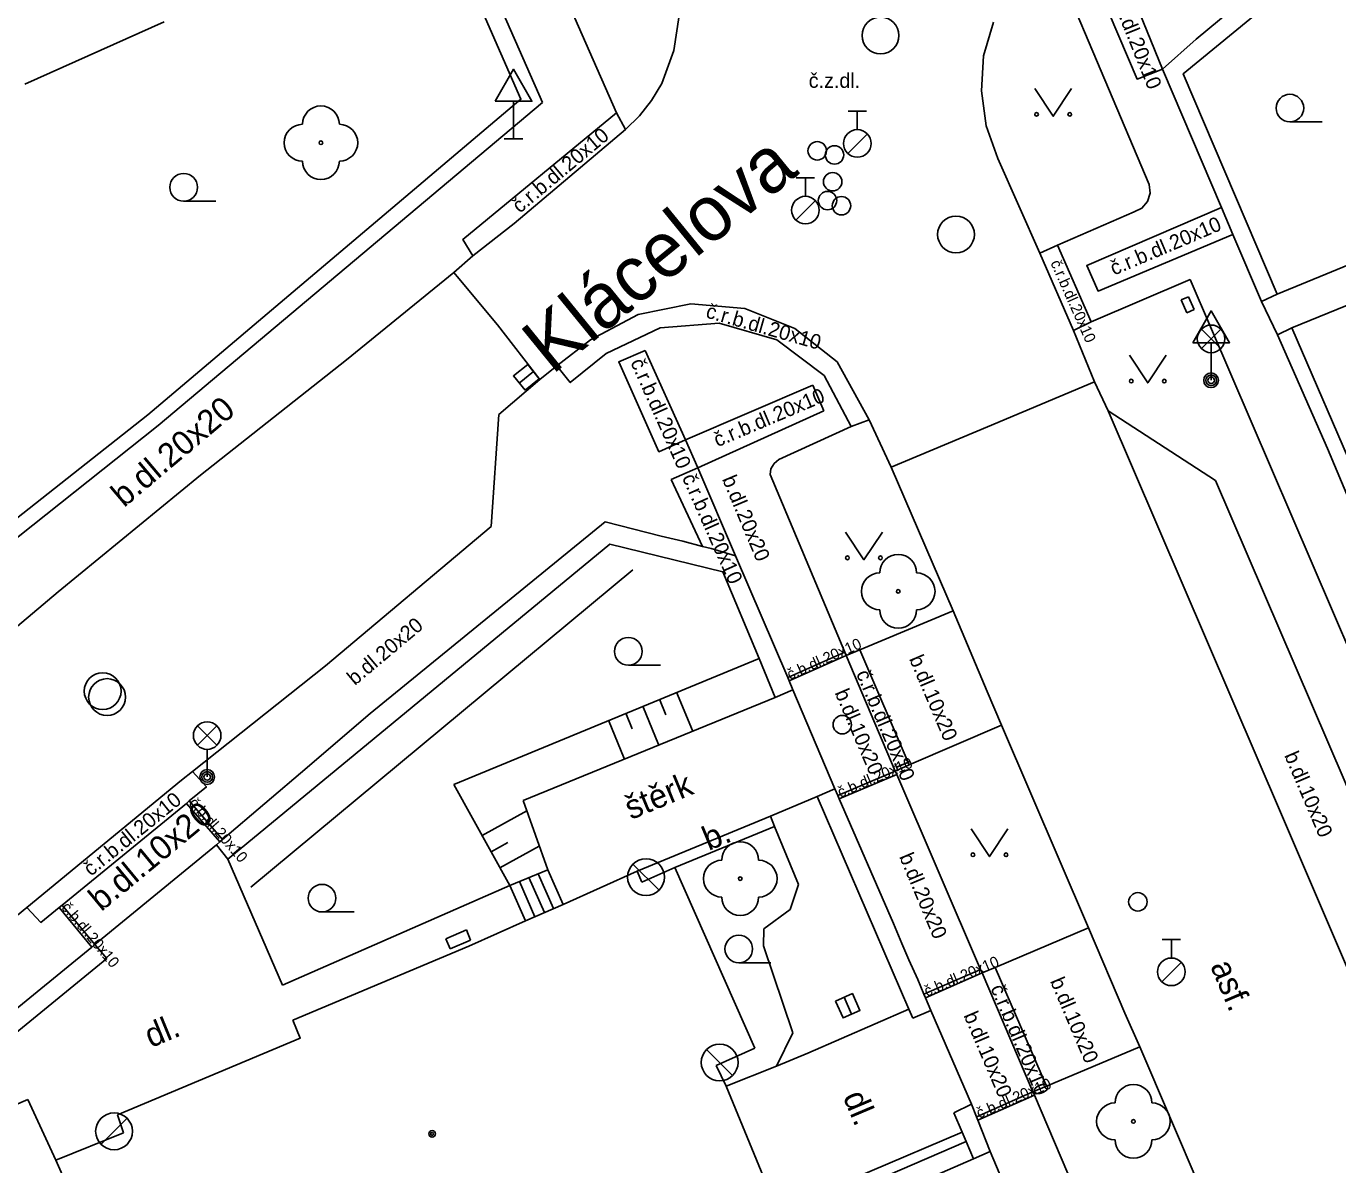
# Model space of a CAD drawing. Extents: x -600391 to -599491, y -1160176 to -1159402.
# Drawn here: x -599993.14 to -599957.51, y -1159990.13 to -1159959.22 of the extents above; entities that cross this region are included whole.
import ezdxf

# ---------------------------------------------------------------- set-up
doc = ezdxf.new("R2010")
doc.units = 0
for name, color, linetype in [('Level 10', 7, 'Continuous'), ('Level 11', 7, 'Continuous'), ('Level 14', 7, 'Continuous'), ('Level 15', 7, 'Continuous'), ('Level 22', 7, 'Continuous'), ('Level 24', 7, 'Continuous'), ('Level 27', 7, 'Continuous'), ('Level 28', 7, 'Continuous'), ('Level 31', 7, 'Continuous'), ('Level 33', 7, 'Continuous'), ('Level 34', 7, 'Continuous'), ('Level 36', 7, 'Continuous'), ('Level 39', 7, 'Continuous'), ('Level 40', 7, 'Continuous'), ('Level 5', 7, 'Continuous'), ('Level 50', 7, 'Continuous'), ('Level 51', 7, 'Continuous'), ('Level 7', 7, 'Continuous'), ('Level 8', 7, 'Continuous')]:
    doc.layers.add(name, color=color, linetype=linetype)

msp = doc.modelspace()

# ---------------------------------------------------------------- linework, layer by layer
at = {"layer": 'Level 10'}
for points in [[(-599975.73, -1159957.07), (-599975.46, -1159957.98), (-599975.4, -1159958.93), (-599975.54, -1159959.88)], [(-599966.74, -1159962.81), (-599967.06, -1159961.92), (-599967.19, -1159960.97), (-599967.13, -1159960.02), (-599966.86, -1159959.11)], [(-599975.54, -1159959.88), (-599975.87, -1159960.77)], [(-599975.87, -1159960.77), (-599976.15, -1159961.23), (-599976.48, -1159961.65), (-599976.86, -1159962.02)], [(-599984.44, -1159968.27), (-599981.52, -1159965.9), (-599981, -1159965.45), (-599979.88, -1159964.57), (-599976.86, -1159962.02)], [(-599965.6, -1159965.38), (-599966.74, -1159962.81)], [(-599964.69, -1159967.48), (-599965.6, -1159965.38)], [(-599977.81, -1159967.73), (-599976.51, -1159967.04), (-599975.08, -1159966.75), (-599973.62, -1159966.88), (-599972.26, -1159967.42), (-599971.11, -1159968.33)], [(-599980.51, -1159972.8), (-599980.3, -1159969.76), (-599979.18, -1159968.81), (-599978.72, -1159968.44), (-599977.81, -1159967.73)], [(-599963.75, -1159969.66), (-599964.12, -1159968.87), (-599964.69, -1159967.48)], [(-599988.4, -1159971.41), (-599984.44, -1159968.27)], [(-599971.11, -1159968.33), (-599970.24, -1159969.9)], [(-599970.24, -1159969.9), (-599969.64, -1159971.19)], [(-599963.75, -1159969.66), (-599960.83, -1159971.55)], [(-599969.64, -1159971.19), (-599967.96, -1159975.09)], [(-599988.4, -1159971.41), (-599992.27, -1159974.57), (-599997.33, -1159978.84)], [(-599944.99, -1160008.43), (-599945.16, -1160008.05), (-599950.1, -1159996.53), (-599950.3, -1159996.07), (-599953.06, -1159989.64), (-599953.24, -1159989.24), (-599957.2, -1159980), (-599957.34, -1159979.68), (-599960.83, -1159971.55)], [(-599985.01, -1159976.58), (-599980.51, -1159972.8)], [(-599943.66, -1160031.85), (-599952.04, -1160012.26), (-599953.42, -1160009.05), (-599955.89, -1160003.29), (-599957.26, -1160000.07), (-599957.66, -1159999.14), (-599960.41, -1159992.7), (-599962.89, -1159986.93), (-599963.29, -1159986.01), (-599964.28, -1159983.7), (-599966.64, -1159978.19), (-599967.03, -1159977.28), (-599967.96, -1159975.09)], [(-599985.01, -1159976.58), (-599988.62, -1159979.45), (-599988.92, -1159979.69), (-599993.12, -1159983.14), (-600014.72, -1160000.88)]]:
    msp.add_lwpolyline(points, dxfattribs=at)
at = {"layer": 'Level 11'}
for points in [[(-599977.1, -1159961.57), (-599980.97, -1159952.78), (-599981.01, -1159952.68)], [(-599962.27, -1159960.38), (-599962.96, -1159960.65), (-599964.24, -1159957.63), (-599963.52, -1159957.31), (-599962.27, -1159960.38)], [(-599965.04, -1159957.82), (-599962.63, -1159963.51)], [(-599981, -1159965.45), (-599981.28, -1159965.01), (-599977.1, -1159961.57)], [(-599977.1, -1159961.57), (-599976.86, -1159962.02)], [(-599962.63, -1159963.51), (-599962.61, -1159963.75)], [(-599962.61, -1159963.75), (-599962.68, -1159963.98)], [(-599963.04, -1159964.26), (-599965.12, -1159965.16), (-599965.6, -1159965.38)], [(-599960.36, -1159964.87), (-599964.02, -1159966.41), (-599964.33, -1159965.71), (-599960.67, -1159964.14)], [(-599962.68, -1159963.98), (-599962.83, -1159964.16), (-599963.04, -1159964.26)], [(-599954.73, -1159964.67), (-599959.16, -1159966.49)], [(-599965.12, -1159965.16), (-599964.21, -1159967.24)], [(-599958.76, -1159967.41), (-599953.91, -1159965.43), (-599953.45, -1159965.24)], [(-599981.52, -1159965.9), (-599981.43, -1159966.01), (-599980.33, -1159967.32), (-599979.18, -1159968.81)], [(-599964.21, -1159967.24), (-599961.52, -1159966.09)], [(-599961.52, -1159966.09), (-599955.44, -1159980.23), (-599951.71, -1159988.96), (-599951.67, -1159989.05)], [(-599977.38, -1159968.1), (-599975.92, -1159967.41), (-599974.31, -1159967.28), (-599972.75, -1159967.73), (-599971.46, -1159968.7)], [(-599964.21, -1159967.24), (-599964.69, -1159967.48)], [(-599977.38, -1159968.1), (-599978.36, -1159968.89), (-599978.72, -1159968.44)], [(-599976.32, -1159968.02), (-599975.23, -1159970.45), (-599975.95, -1159970.77), (-599977.04, -1159968.33), (-599976.32, -1159968.02)], [(-599970.73, -1159970.08), (-599971.46, -1159968.7)], [(-599964.12, -1159968.87), (-599967.02, -1159970.09), (-599969.64, -1159971.19)], [(-599971.47, -1159969.66), (-599974.89, -1159971.21), (-599975.23, -1159970.45), (-599971.77, -1159968.96)], [(-599971.47, -1159969.66), (-599971.77, -1159968.96)], [(-599970.24, -1159969.9), (-599970.73, -1159970.08)], [(-599959.04, -1159980.62), (-599963.75, -1159969.66)], [(-599970.73, -1159970.08), (-599972.69, -1159970.98)], [(-599972.69, -1159970.98), (-599972.82, -1159971.09)], [(-599975.62, -1159971.52), (-599974.89, -1159971.21), (-599973.87, -1159973.6)], [(-599972.91, -1159971.23), (-599972.93, -1159971.39)], [(-599972.82, -1159971.09), (-599972.91, -1159971.23)], [(-599975.62, -1159971.52), (-599974.77, -1159973.34)], [(-599972.93, -1159971.39), (-599970.9, -1159976.21), (-599970.86, -1159976.3)], [(-599967.96, -1159975.09), (-599970.49, -1159976.15), (-599970.86, -1159976.3)], [(-599970.9, -1159976.21), (-599972.45, -1159976.9)], [(-599970.86, -1159976.3), (-599972.41, -1159976.99)], [(-599970.86, -1159976.3), (-599969.53, -1159979.44)], [(-599970.49, -1159976.15), (-599969.15, -1159979.27)], [(-599979.64, -1159980.24), (-599972.79, -1159977.44)], [(-599969.53, -1159979.44), (-599969.15, -1159979.27), (-599966.64, -1159978.19)], [(-599988.62, -1159979.45), (-599988.24, -1159979.87), (-599988.71, -1159980.25), (-599988.78, -1159980.32), (-599992.16, -1159983.08), (-599992.24, -1159983.14), (-599992.74, -1159983.55), (-599993.12, -1159983.14)], [(-599969.53, -1159979.44), (-599971.09, -1159980.1)], [(-599971.05, -1159980.19), (-599969.49, -1159979.53)], [(-599969.53, -1159979.44), (-599969.49, -1159979.53), (-599967.21, -1159984.83), (-599967.17, -1159984.92)], [(-599988.71, -1159980.25), (-599987.8, -1159981.3)], [(-599978.97, -1159982.12), (-599979.64, -1159980.24)], [(-599972.92, -1159980.66), (-599971.65, -1159980.13)], [(-599988.78, -1159980.32), (-599987.88, -1159981.36)], [(-599959.04, -1159980.62), (-599955.03, -1159989.98)], [(-599972.81, -1159980.94), (-599972.16, -1159982.52)], [(-599987.66, -1159981.83), (-599986.17, -1159985.25)], [(-599978.97, -1159982.12), (-599980, -1159982.55)], [(-599979.06, -1159983.28), (-599979.48, -1159982.33)], [(-599978.81, -1159983.17), (-599979.23, -1159982.23)], [(-599978.55, -1159983.06), (-599978.97, -1159982.12)], [(-599986.17, -1159985.25), (-599980, -1159982.55)], [(-599979.57, -1159983.51), (-599980, -1159982.55)], [(-599979.32, -1159983.4), (-599979.74, -1159982.44)], [(-599972.16, -1159982.52), (-599972.38, -1159983.2)], [(-599992.24, -1159983.14), (-599991.35, -1159984.22)], [(-599992.16, -1159983.08), (-599991.27, -1159984.15)], [(-599972.38, -1159983.2), (-599973.1, -1159983.72)], [(-599973.1, -1159983.72), (-599973.11, -1159984.18)], [(-599967.17, -1159984.92), (-599966.82, -1159984.77), (-599964.28, -1159983.7)], [(-599973.11, -1159984.18), (-599972.31, -1159986.55)], [(-599967.21, -1159984.83), (-599968.75, -1159985.5)], [(-599967.17, -1159984.92), (-599968.71, -1159985.6)], [(-599967.17, -1159984.92), (-599965.79, -1159988.15)], [(-599966.82, -1159984.77), (-599965.42, -1159987.99)], [(-599971.9, -1159987.1), (-599969.16, -1159985.9)], [(-599972.31, -1159986.55), (-599972.76, -1159987.45)], [(-599965.79, -1159988.15), (-599965.42, -1159987.99), (-599962.89, -1159986.93)], [(-599971.9, -1159987.1), (-599972.76, -1159987.45), (-599974.12, -1159987.99)], [(-599965.79, -1159988.15), (-599967.32, -1159988.83)], [(-599965.75, -1159988.24), (-599967.29, -1159988.92)], [(-599960.17, -1160001.31), (-599960.21, -1160001.22), (-599963.24, -1159994.13), (-599965.75, -1159988.24), (-599965.79, -1159988.15)], [(-599972.61, -1159991.66), (-599967.6, -1159989.5)]]:
    msp.add_lwpolyline(points, dxfattribs=at)
at = {"layer": 'Level 14'}
for points in [[(-599981.52, -1159979.8), (-599973.23, -1159976.38)], [(-599980, -1159982.55), (-599981.52, -1159979.8)]]:
    msp.add_lwpolyline(points, dxfattribs=at)
at = {"layer": 'Level 15'}
for points in [[(-599975.47, -1159977.3), (-599975.04, -1159978.34)], [(-599976.39, -1159977.68), (-599975.96, -1159978.72)], [(-599975.93, -1159977.49), (-599975.76, -1159977.91)], [(-599977.32, -1159978.06), (-599976.89, -1159979.1)], [(-599976.85, -1159977.87), (-599976.68, -1159978.29)], [(-599980.75, -1159981.19), (-599979.54, -1159980.52)], [(-599980.51, -1159981.63), (-599980.05, -1159981.38)], [(-599980.27, -1159982.07), (-599979.2, -1159981.48)]]:
    msp.add_lwpolyline(points, dxfattribs=at)
at = {"layer": 'Level 22'}
for centre in [(-599985.13, -1159962.38), (-599969.45, -1159974.56), (-599973.74, -1159982.36), (-599963.06, -1159988.95)]:
    msp.add_circle(centre, 0.05, dxfattribs=at)
for centre, start, end in [((-599985.13, -1159961.88), 0, 180), ((-599985.63, -1159962.38), 90, 270), ((-599984.63, -1159962.38), 270, 90), ((-599985.13, -1159962.88), 180, 0), ((-599969.45, -1159974.06), 0, 180), ((-599969.95, -1159974.56), 90, 270), ((-599968.95, -1159974.56), 270, 90), ((-599969.45, -1159975.06), 180, 0), ((-599973.74, -1159981.86), 0, 180), ((-599974.24, -1159982.36), 90, 270), ((-599973.24, -1159982.36), 270, 90), ((-599973.74, -1159982.86), 180, 0), ((-599963.06, -1159988.45), 0, 180), ((-599963.56, -1159988.95), 90, 270), ((-599962.56, -1159988.95), 270, 90), ((-599963.06, -1159989.45), 180, 0)]:
    msp.add_arc(centre, 0.5, start, end, dxfattribs=at)
at = {"layer": 'Level 24'}
for points in [[(-599961.76, -1159966.65), (-599961.56, -1159966.56)], [(-599961.61, -1159967), (-599961.76, -1159966.65)], [(-599961.56, -1159966.56), (-599961.41, -1159966.91)], [(-599961.41, -1159966.91), (-599961.61, -1159967)], [(-599981.18, -1159983.75), (-599981.74, -1159983.99)], [(-599981.07, -1159984.03), (-599981.18, -1159983.75)], [(-599981.74, -1159983.99), (-599981.62, -1159984.27)], [(-599981.62, -1159984.27), (-599981.07, -1159984.03)]]:
    msp.add_lwpolyline(points, dxfattribs=at)
at = {"layer": 'Level 27'}
for p, q in [((-599979.744, -1159968.908), (-599979.356, -1159968.592)), ((-599975.947, -1159982.674), (-599976.654, -1159981.967)), ((-599970.922, -1159985.582), (-599970.718, -1159986.038)), ((-599973.947, -1159987.704), (-599974.654, -1159986.997)), ((-599991.104, -1159989.573), (-599990.397, -1159988.866))]:
    msp.add_line(p, q, dxfattribs=at)
for points in [[(-599979.587, -1159969.102), (-599979.198, -1159968.787), (-599979.513, -1159968.398), (-599979.902, -1159968.713)], [(-599971.15, -1159985.683), (-599970.947, -1159986.14), (-599970.49, -1159985.937), (-599970.693, -1159985.48)]]:
    msp.add_lwpolyline(points, close=True, dxfattribs=at)
for centre in [(-599969.93, -1159959.47), (-599967.88, -1159964.87), (-599991.06, -1159977.27), (-599990.94, -1159977.43), (-599976.3, -1159982.32), (-599974.3, -1159987.35), (-599990.75, -1159989.22)]:
    msp.add_circle(centre, 0.5, dxfattribs=at)
at = {"layer": 'Level 28'}
for p, q in [((-599970.81, -1159961.525), (-599970.31, -1159961.525)), ((-599970.56, -1159962.025), (-599970.56, -1159961.525)), ((-599970.818, -1159962.672), (-599970.288, -1159962.142)), ((-599972.22, -1159963.335), (-599971.72, -1159963.335)), ((-599971.97, -1159963.835), (-599971.97, -1159963.335)), ((-599972.228, -1159964.482), (-599971.698, -1159963.952)), ((-599962.28, -1159984.015), (-599961.78, -1159984.015)), ((-599962.03, -1159984.515), (-599962.03, -1159984.015)), ((-599962.288, -1159985.162), (-599961.758, -1159984.632))]:
    msp.add_line(p, q, dxfattribs=at)
for centre, radius in [((-599970.56, -1159962.4), 0.375), ((-599971.65, -1159962.6), 0.25), ((-599971.18, -1159962.71), 0.25), ((-599971.23, -1159963.44), 0.25), ((-599971.97, -1159964.21), 0.375), ((-599971.37, -1159963.95), 0.25), ((-599970.99, -1159964.09), 0.25), ((-599962.94, -1159982.99), 0.25), ((-599962.03, -1159984.89), 0.375)]:
    msp.add_circle(centre, radius, dxfattribs=at)
at = {"layer": 'Level 31'}
msp.add_circle((-599970.97, -1159978.18), 0.25, dxfattribs=at)
at = {"layer": 'Level 33'}
for p, q in [((-599961.215, -1159967.97), (-599960.685, -1159967.44)), ((-599961.215, -1159967.44), (-599960.685, -1159967.97)), ((-599960.95, -1159968.08), (-599960.95, -1159968.83)), ((-599988.485, -1159978.74), (-599987.955, -1159978.21)), ((-599988.485, -1159978.21), (-599987.955, -1159978.74)), ((-599988.22, -1159978.85), (-599988.22, -1159979.6))]:
    msp.add_line(p, q, dxfattribs=at)
for centre, radius in [((-599960.95, -1159967.705), 0.375), ((-599960.95, -1159968.83), 0.2), ((-599960.95, -1159968.83), 0.145), ((-599960.95, -1159968.83), 0.0876), ((-599988.22, -1159978.475), 0.375), ((-599988.22, -1159979.6), 0.2), ((-599988.22, -1159979.6), 0.145), ((-599988.22, -1159979.6), 0.0876)]:
    msp.add_circle(centre, radius, dxfattribs=at)
at = {"layer": 'Level 34'}
for p, q in [((-599979.9, -1159961.252), (-599979.9, -1159962.27)), ((-599980.15, -1159962.27), (-599979.65, -1159962.27)), ((-599960.95, -1159967.812), (-599960.95, -1159968.83))]:
    msp.add_line(p, q, dxfattribs=at)
for points in [[(-599980.4, -1159961.252), (-599979.4, -1159961.252), (-599979.9, -1159960.386)], [(-599961.45, -1159967.812), (-599960.45, -1159967.812), (-599960.95, -1159966.946)]]:
    msp.add_lwpolyline(points, close=True, dxfattribs=at)
at = {"layer": 'Level 36'}
for p, q in [((-599958.81, -1159961.815), (-599957.935, -1159961.815)), ((-599988.86, -1159963.965), (-599987.985, -1159963.965)), ((-599976.78, -1159976.565), (-599975.905, -1159976.565)), ((-599985.1, -1159983.265), (-599984.225, -1159983.265)), ((-599973.78, -1159984.645), (-599972.905, -1159984.645))]:
    msp.add_line(p, q, dxfattribs=at)
for points in [[(-599965.74, -1159960.91), (-599965.24, -1159961.66), (-599964.74, -1159960.91)], [(-599963.17, -1159968.15), (-599962.67, -1159968.9), (-599962.17, -1159968.15)], [(-599970.88, -1159972.95), (-599970.38, -1159973.7), (-599969.88, -1159972.95)], [(-599967.47, -1159981.01), (-599966.97, -1159981.76), (-599966.47, -1159981.01)]]:
    msp.add_lwpolyline(points, dxfattribs=at)
for centre, radius in [((-599958.81, -1159961.44), 0.375), ((-599965.69, -1159961.61), 0.05), ((-599964.791, -1159961.61), 0.05), ((-599988.86, -1159963.59), 0.375), ((-599963.12, -1159968.85), 0.05), ((-599962.221, -1159968.85), 0.05), ((-599970.83, -1159973.65), 0.05), ((-599969.931, -1159973.65), 0.05), ((-599976.78, -1159976.19), 0.375), ((-599967.42, -1159981.71), 0.05), ((-599966.521, -1159981.71), 0.05), ((-599985.1, -1159982.89), 0.375), ((-599973.78, -1159984.27), 0.375)]:
    msp.add_circle(centre, radius, dxfattribs=at)
at = {"layer": 'Level 39'}
for radius in [0.09, 0.0398]:
    msp.add_circle((-599982.11, -1159989.29), radius, dxfattribs=at)
at = {"layer": 'Level 5'}
for points in [[(-599993.17, -1159960.79), (-599989.39, -1159959.1)], [(-599976.41, -1159982.46), (-599975.52, -1159982.06)], [(-599975.52, -1159982.06), (-599973.34, -1159986.96)], [(-599976.54, -1159982.16), (-599978.55, -1159983.06), (-599979.57, -1159983.51), (-599981.11, -1159984.19), (-599985.89, -1159986.2)], [(-599976.41, -1159982.46), (-599976.54, -1159982.16)], [(-599985.89, -1159986.2), (-599985.69, -1159986.69), (-599990.66, -1159988.77)], [(-599974.39, -1159987.43), (-599973.34, -1159986.96)], [(-599974.39, -1159987.43), (-599974.12, -1159987.99)], [(-599974.12, -1159987.99), (-599972.73, -1159991.38), (-599972.65, -1159991.57), (-599972.61, -1159991.66), (-599972.41, -1159992.15)], [(-599990.49, -1159989.26), (-599990.66, -1159988.77)], [(-599992.33, -1159990), (-599990.49, -1159989.26)], [(-599990.56, -1159993.99), (-599992.33, -1159990)]]:
    msp.add_lwpolyline(points, dxfattribs=at)
at = {"layer": 'Level 51'}
for points in [[(-599994.57, -1159988.99), (-599993.09, -1159988.36)], [(-599993.09, -1159988.36), (-599992.33, -1159990)]]:
    msp.add_lwpolyline(points, dxfattribs=at)
at = {"layer": 'Level 7'}
for points in [[(-599959.16, -1159966.49), (-599961.71, -1159960.51), (-599953.91, -1159954.11), (-599953.51, -1159953.78), (-599948.48, -1159949.66)], [(-599962.27, -1159960.38), (-599961.36, -1159959.57), (-599960.09, -1159958.52), (-599950.5, -1159950.66)], [(-599983.1, -1159953.44), (-599982.9, -1159953.89), (-599979.7, -1159961.2), (-599989.83, -1159969.77), (-599998.95, -1159976.95)], [(-599979.11, -1159961.29), (-599982.55, -1159953.47), (-599982.59, -1159953.37), (-599982.64, -1159953.26)], [(-599962.27, -1159960.38), (-599960.67, -1159964.14), (-599960.36, -1159964.87), (-599959.58, -1159966.69)], [(-599989.55, -1159970.06), (-599979.11, -1159961.29)], [(-599959.58, -1159966.69), (-599959.16, -1159966.49)], [(-599958.76, -1159967.41), (-599959.15, -1159967.6)], [(-599955.15, -1159975.73), (-599958.76, -1159967.41)], [(-599951.99, -1159984.33), (-599955.14, -1159976.97), (-599955.37, -1159976.42), (-599955.6, -1159975.89), (-599957.79, -1159970.68), (-599959.15, -1159967.6)], [(-599989.55, -1159970.06), (-599998.67, -1159977.3)], [(-599987.97, -1159981.44), (-599987.88, -1159981.36), (-599987.8, -1159981.3), (-599985.5, -1159979.34), (-599985.05, -1159978.95), (-599983.79, -1159977.88), (-599977.41, -1159972.67), (-599975.89, -1159973.06), (-599975.3, -1159973.2), (-599974.77, -1159973.34), (-599974.53, -1159973.4), (-599973.87, -1159973.6), (-599972.45, -1159976.9), (-599972.41, -1159976.99), (-599972.31, -1159977.23)], [(-599987.66, -1159981.83), (-599977.28, -1159973.28), (-599974.21, -1159974.03), (-599973.23, -1159976.38), (-599972.79, -1159977.44)], [(-599976.66, -1159973.98), (-599987.03, -1159982.59)], [(-599972.79, -1159977.44), (-599972.31, -1159977.23)], [(-599971.17, -1159979.92), (-599971.65, -1159980.13)], [(-599968.56, -1159985.94), (-599968.71, -1159985.6), (-599968.75, -1159985.5), (-599968.92, -1159985.1), (-599969.16, -1159984.56), (-599969.35, -1159984.12), (-599969.58, -1159983.58), (-599971.05, -1159980.19), (-599971.09, -1159980.1), (-599971.17, -1159979.92)], [(-599971.65, -1159980.13), (-599969.16, -1159985.9)], [(-599976.54, -1159982.16), (-599972.92, -1159980.66)], [(-599975.52, -1159982.06), (-599972.81, -1159980.94)], [(-599972.92, -1159980.66), (-599972.81, -1159980.94)], [(-599987.97, -1159981.44), (-599987.66, -1159981.83)], [(-600014.34, -1160002.99), (-600014.02, -1160002.73), (-600013.94, -1160002.66), (-599991.35, -1159984.22), (-599991.27, -1159984.15)], [(-599990.95, -1159984.53), (-599991.27, -1159984.15)], [(-599995.04, -1159987.87), (-599990.95, -1159984.53)], [(-599969.16, -1159985.9), (-599969.05, -1159986.15)], [(-599969.05, -1159986.15), (-599968.56, -1159985.94)], [(-599967.46, -1159988.48), (-599967.94, -1159988.72)], [(-599965.2, -1159993.9), (-599966.95, -1159989.77), (-599967.29, -1159988.92), (-599967.32, -1159988.83), (-599967.46, -1159988.48)], [(-599967.94, -1159988.72), (-599967.71, -1159989.24), (-599967.6, -1159989.5)], [(-599972.73, -1159991.38), (-599967.71, -1159989.24)], [(-599967.6, -1159989.5), (-599967.4, -1159989.97)], [(-599966.95, -1159989.77), (-599967.4, -1159989.97), (-599972.41, -1159992.15)]]:
    msp.add_lwpolyline(points, dxfattribs=at)
at = {"layer": 'Level 8'}
for points in [[(-599959.58, -1159966.69), (-599959.15, -1159967.6)], [(-599972.31, -1159977.23), (-599971.17, -1159979.92)], [(-599987.97, -1159981.44), (-599991.27, -1159984.15)], [(-599968.56, -1159985.94), (-599967.46, -1159988.48)]]:
    msp.add_lwpolyline(points, dxfattribs=at)

# ---------------------------------------------------------------- texts
at = {"layer": 'Level 40'}
for s, height, rotation, p in [('č.r.b.dl.20x10', 0.39999, 292, (-599963.85, -1159957.99)), ('č.r.b.dl.20x10', 0.39999, 40, (-599979.73, -1159964.31)), ('č.r.b.dl.20x10', 0.39999, 23, (-599963.59, -1159965.99)), ('č.r.b.dl.20x10', 0.3, 294, (-599965.32, -1159965.64)), ('č.r.b.dl.20x10', 0.39999, 344, (-599974.7, -1159967.12)), ('č.r.b.dl.20x10', 0.39999, 294, (-599976.73, -1159968.34)), ('č.r.b.dl.20x10', 0.39999, 23, (-599974.36, -1159970.65)), ('b.dl.20x20', 0.65, 40.1478, (-599990.48, -1159972.3)), ('č.r.b.dl.20x10', 0.39999, 294, (-599975.33, -1159971.47)), ('b.dl.20x20', 0.4, 292.7805, (-599974.24, -1159971.51)), ('b.dl.20x20', 0.4, 40, (-599984.21, -1159977.13)), ('č.b.dl.20x10', 0.3, 24, (-599972.39, -1159976.97)), ('b.dl.10x20', 0.4, 293.1377, (-599969.16, -1159976.39)), ('č.r.b.dl.20x10', 0.39999, 293, (-599970.6, -1159976.79)), ('b.dl.10x20', 0.4, 293.1377, (-599971.18, -1159977.31)), ('č.b.dl.20x10', 0.3, 23, (-599971.02, -1159980.17)), ('b.dl.10x20', 0.4, 293.1381, (-599958.97, -1159979.01)), ('štěrk', 0.65, 22.5074, (-599976.71, -1159980.77)), ('č.r.b.dl.20x10', 0.39999, 39, (-599991.38, -1159982.31)), ('b.dl.10x20', 0.65, 39.5617, (-599991.1, -1159983.27)), ('č.b.dl.20x10', 0.3, 311, (-599988.74, -1159980.32)), ('b.', 0.65, 22.5074, (-599974.6, -1159981.61)), ('b.dl.20x20', 0.4, 292.7805, (-599969.43, -1159981.76)), ('č.b.dl.20x10', 0.3, 310, (-599992.2, -1159983.15)), ('č.b.dl.20x10', 0.3, 23, (-599968.67, -1159985.57)), ('asf.', 0.65, 293, (-599960.98, -1159984.73)), ('č.r.b.dl.20x10', 0.39999, 293, (-599966.95, -1159985.33)), ('b.dl.10x20', 0.4, 293.1377, (-599965.33, -1159985.14)), ('b.dl.10x20', 0.4, 293.1377, (-599967.68, -1159986.07)), ('dl.', 0.65, 22.3651, (-599989.75, -1159986.96)), ('dl.', 0.65, 292.9228, (-599970.96, -1159988.28)), ('č.b.dl.20x10', 0.3, 23, (-599967.25, -1159988.88))]:
    msp.add_text(s, height=height, rotation=rotation, dxfattribs=at).set_placement(p)
msp.add_text('č.z.dl.', height=0.4, dxfattribs=at).set_placement((-599971.88, -1159960.89))
at = {"layer": 'Level 50'}
msp.add_text('Klácelova', height=1.5, rotation=39.1782, dxfattribs=at).set_placement((-599978.856, -1159968.702))
msp.add_text('Klácelova', height=1.5, rotation=39.1782, dxfattribs=at).set_placement((-599978.856, -1159968.702))

doc.saveas('drawing.dxf')
